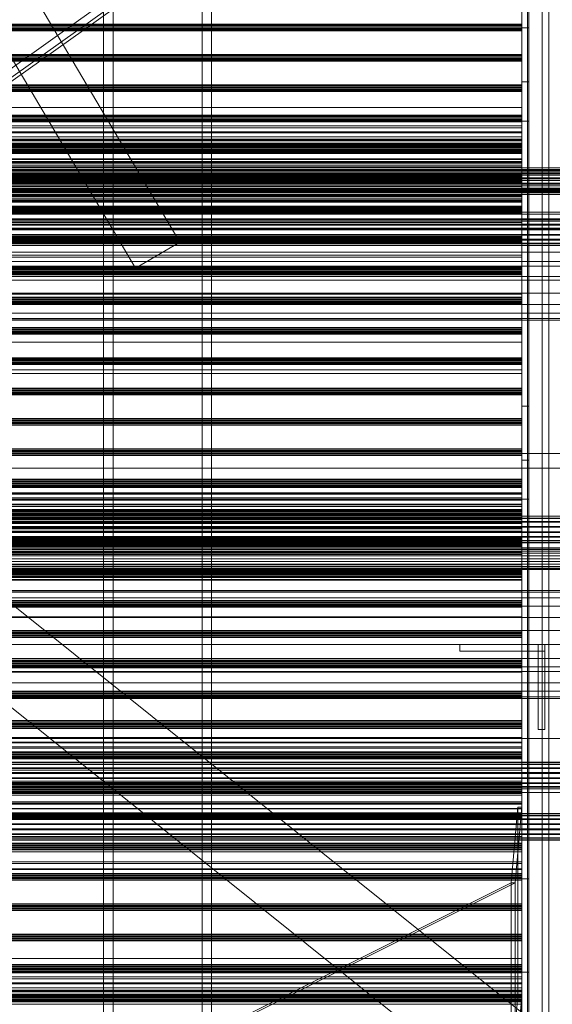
# Model space of a CAD drawing. Header units: millimetres. Extents: x -4738 to 65662, y -68080 to 6847.
# Tile 377 of 656: x 878 to 1272, y -34900 to -34171. Entities that reach past the tile are written whole.
import ezdxf

# ---------------------------------------------------------------- set-up
doc = ezdxf.new("R2010")
doc.units = ezdxf.units.MM
for name, color, linetype, lineweight in [('COTAS_O', 1, 'Continuous', 0), ('frontal_C01', 7, 'Continuous', 0), ('frontal_C03', 7, 'Continuous', 0), ('frontal_secador', 7, 'Continuous', 0), ('frontal_tolva', 7, 'Continuous', 0)]:
    doc.layers.add(name, color=color, linetype=linetype, lineweight=lineweight)
doc.dimstyles.new('R19_100', dxfattribs={"dimtxt": 250, "dimasz": 150, "dimexe": 150, "dimexo": 80, "dimgap": 100, "dimtad": 1, "dimtih": 1, "dimtoh": 1, "dimdsep": 46, "dimcen": 0.09, "dimadec": 0, "dimazin": 0, "dimtfac": 1, "dimtdec": 4, "dimtofl": 0, "dimtmove": 0, "dimatfit": 3, "dimfxl": 1, "dimtolj": 1, "dimtzin": 0, "dimarcsym": 0})

# ---------------------------------------------------------------- blocks, each defined once
blk = doc.blocks.new('DIM_R30_48')
at = {"layer": 'COTAS_O'}
for p, q in [((-1725, -33700), (-1575, -33655)), ((1725, -33700), (1575, -33655)), ((-1725, -34400), (-1725, -33700)), ((-1725, -33700), (1725, -33700)), ((-1725, -33700), (-1575, -33745)), ((1725, -33700), (1575, -33745)), ((1725, -34400), (1725, -33700))]:
    blk.add_line(p, q, dxfattribs=at)
blk.add_text('3450 O', height=250, dxfattribs=at).set_placement((0, -33600))
blk = doc.blocks.new('DIM_R30_52')
at = {"layer": 'COTAS_O'}
for p, q in [((-650, -34200), (-500, -34155)), ((650, -34200), (500, -34155)), ((-650, -34900), (-650, -34200)), ((-650, -34200), (650, -34200)), ((-650, -34200), (-500, -34245)), ((650, -34200), (500, -34245)), ((650, -34900), (650, -34200))]:
    blk.add_line(p, q, dxfattribs=at)
blk.add_text('1300 O', height=250, dxfattribs=at).set_placement((0, -34100))

msp = doc.modelspace()

# ---------------------------------------------------------------- linework, layer by layer
at = {"layer": 'frontal_C01'}
for p, q in [((996.358, -34335.638), (736.358, -33895.638)), ((963.642, -34354.97), (703.642, -33914.97)), ((940, -35975), (940, -33925.304)), ((947, -35975), (947, -33925.304)), ((1013, -35975), (1013, -33925.304)), ((1020, -35975), (1020, -33925.304)), ((996.358, -34335.638), (963.642, -34354.97))]:
    msp.add_line(p, q, dxfattribs=at)
at = {"layer": 'frontal_C03'}
for p, q in [((1250, -34946.422), (1250, -32331.232)), ((1254, -32331.232), (1254, -34946.422)), ((1250, -32430.626), (1250, -35045.817)), ((1254, -35045.817), (1254, -32430.626)), ((1250, -34174.271), (-1250, -34174.271)), ((1250, -34174.587), (-1250, -34174.587)), ((1250, -34175.381), (-1250, -34175.381)), ((-1250, -34176.145), (1250, -34176.145)), ((1250, -34177.268), (-1250, -34177.268)), ((1250, -34178.033), (-1250, -34178.033)), ((1250, -34175.381), (1250, -34174.271)), ((1250, -34174.271), (1250, -34174.587)), ((1250, -34174.587), (1250, -34176.145)), ((1250, -34177.268), (1250, -34175.381)), ((1250, -34176.145), (1250, -34178.033)), ((1250, -34178.827), (1250, -34177.268)), ((1250, -34178.033), (1250, -34179.143)), ((1250, -34178.827), (-1250, -34178.827)), ((1250, -34179.143), (-1250, -34179.143)), ((1250, -34179.143), (1250, -34178.827)), ((1250, -34196.728), (-1250, -34196.728)), ((1250, -34197.045), (-1250, -34197.045)), ((1250, -34197.839), (-1250, -34197.839)), ((-1250, -34198.603), (1250, -34198.603)), ((1250, -34199.726), (-1250, -34199.726)), ((1250, -34197.839), (1250, -34196.728)), ((1250, -34196.728), (1250, -34197.045)), ((1250, -34197.045), (1250, -34198.603)), ((1250, -34199.726), (1250, -34197.839)), ((1250, -34198.603), (1250, -34200.49)), ((1250, -34201.284), (1250, -34199.726)), ((1250, -34200.49), (-1250, -34200.49)), ((1250, -34201.284), (-1250, -34201.284)), ((1250, -34201.601), (-1250, -34201.601)), ((1250, -34200.49), (1250, -34201.601)), ((1250, -34201.601), (1250, -34201.284)), ((1250, -34219.186), (-1250, -34219.186)), ((1250, -34219.503), (-1250, -34219.503)), ((1250, -34220.297), (-1250, -34220.297)), ((-1250, -34221.061), (1250, -34221.061)), ((1250, -34220.297), (1250, -34219.186)), ((1250, -34219.186), (1250, -34219.503)), ((1250, -34219.503), (1250, -34221.061)), ((1250, -34222.184), (1250, -34220.297)), ((1250, -34221.061), (1250, -34222.948)), ((1250, -34222.184), (-1250, -34222.184)), ((1250, -34222.948), (-1250, -34222.948)), ((1250, -34223.742), (-1250, -34223.742)), ((1250, -34224.058), (-1250, -34224.058)), ((1250, -34223.742), (1250, -34222.184)), ((1250, -34222.948), (1250, -34224.058)), ((1250, -34224.058), (1250, -34223.742)), ((1250, -34241.644), (-1250, -34241.644)), ((1250, -34241.96), (-1250, -34241.96)), ((1250, -34242.754), (-1250, -34242.754)), ((-1250, -34243.518), (1250, -34243.518)), ((1250, -34242.754), (1250, -34241.644)), ((1250, -34241.644), (1250, -34241.96)), ((1250, -34241.96), (1250, -34243.518)), ((1250, -34244.641), (1250, -34242.754)), ((1250, -34243.518), (1250, -34245.405)), ((1250, -34244.641), (-1250, -34244.641)), ((1250, -34245.405), (-1250, -34245.405)), ((1250, -34246.199), (-1250, -34246.199)), ((1250, -34246.516), (-1250, -34246.516)), ((1250, -34246.199), (1250, -34244.641)), ((1250, -34245.405), (1250, -34246.516)), ((1250, -34246.516), (1250, -34246.199)), ((1250, -34264.101), (-1250, -34264.101)), ((1250, -34264.418), (-1250, -34264.418)), ((1250, -34265.212), (-1250, -34265.212)), ((1250, -34265.753), (-1250, -34265.753)), ((1250, -34265.212), (1250, -34264.101)), ((1250, -34264.101), (1250, -34264.418)), ((1250, -34264.418), (1250, -34265.976)), ((1250, -34267.099), (1250, -34265.212)), ((1250, -34266.047), (1250, -34265.753)), ((1250, -34265.753), (1250, -34269.213)), ((-1250, -34265.976), (1250, -34265.976)), ((1250, -34266.047), (-1250, -34266.047)), ((1250, -34267.099), (-1250, -34267.099)), ((1250, -34267.863), (-1250, -34267.863)), ((1250, -34268.657), (-1250, -34268.657)), ((1250, -34268.974), (-1250, -34268.974)), ((1250, -34269.213), (-1250, -34269.213)), ((1250, -34270.05), (-1250, -34270.05)), ((1250, -34265.976), (1250, -34267.863)), ((1250, -34270.05), (1250, -34266.047)), ((1250, -34268.657), (1250, -34267.099)), ((1250, -34267.863), (1250, -34268.974)), ((1250, -34268.974), (1250, -34268.657)), ((1250, -34269.213), (1250, -34275.899)), ((1250, -34277.153), (1250, -34270.05)), ((1250, -34275.899), (-1250, -34275.899)), ((1250, -34277.153), (-1250, -34277.153)), ((1250, -34275.899), (1250, -34284.794)), ((1250, -34286.273), (1250, -34277.153)), ((1496, -34280.547), (-1496, -34280.547)), ((1496, -34280.664), (-1496, -34280.664)), ((1496, -34281.93), (-1496, -34281.93)), ((1496, -34282.265), (-1496, -34282.265)), ((1496, -34284.605), (-1496, -34284.605)), ((1496, -34285.106), (-1496, -34285.106)), ((-1250, -34284.794), (1250, -34284.794)), ((1250, -34286.273), (-1250, -34286.273)), ((1250, -34286.559), (-1250, -34286.559)), ((1250, -34286.875), (-1250, -34286.875)), ((1250, -34284.794), (1250, -34294.544)), ((1250, -34296.023), (1250, -34286.273)), ((1250, -34287.669), (1250, -34286.559)), ((1250, -34286.559), (1250, -34286.875)), ((1250, -34286.875), (1250, -34288.434)), ((-1496, -34288.163), (1496, -34288.163)), ((1496, -34288.754), (-1496, -34288.754)), ((1496, -34292.063), (-1496, -34292.063)), ((1496, -34292.655), (-1496, -34292.655)), ((1250, -34287.669), (-1250, -34287.669)), ((-1250, -34288.434), (1250, -34288.434)), ((1250, -34289.556), (-1250, -34289.556)), ((1250, -34290.321), (-1250, -34290.321)), ((1250, -34291.115), (-1250, -34291.115)), ((1250, -34291.431), (-1250, -34291.431)), ((1250, -34294.544), (-1250, -34294.544)), ((1250, -34289.556), (1250, -34287.669)), ((1250, -34288.434), (1250, -34290.321)), ((1250, -34291.115), (1250, -34289.556)), ((1250, -34290.321), (1250, -34291.431)), ((1250, -34291.431), (1250, -34291.115)), ((1250, -34294.544), (1250, -34303.665)), ((1496, -34295.711), (-1496, -34295.711)), ((1496, -34296.213), (-1496, -34296.213)), ((1496, -34298.552), (-1496, -34298.552)), ((1496, -34298.887), (-1496, -34298.887)), ((1496, -34300.153), (-1496, -34300.153)), ((1496, -34300.271), (-1496, -34300.271)), ((1250, -34296.023), (-1250, -34296.023)), ((1250, -34296.711), (-1250, -34296.711)), ((1250, -34297.088), (-1250, -34297.088)), ((1250, -34301.139), (-1250, -34301.139)), ((1250, -34302.211), (-1250, -34302.211)), ((1250, -34304.919), (1250, -34296.023)), ((1250, -34297.088), (1250, -34296.711)), ((1250, -34296.711), (1250, -34301.139)), ((1250, -34302.211), (1250, -34297.088)), ((1250, -34301.139), (1250, -34309.698)), ((1250, -34311.302), (1250, -34302.211)), ((1250, -34303.665), (-1250, -34303.665)), ((1250, -34304.919), (-1250, -34304.919)), ((1250, -34309.017), (-1250, -34309.017)), ((1250, -34309.333), (-1250, -34309.333)), ((1250, -34303.665), (1250, -34310.767)), ((1250, -34311.605), (1250, -34304.919)), ((1250, -34310.127), (1250, -34309.017)), ((1250, -34309.017), (1250, -34309.333)), ((1250, -34309.333), (1250, -34310.891)), ((1250, -34309.698), (-1250, -34309.698)), ((1250, -34310.127), (-1250, -34310.127)), ((1250, -34310.767), (-1250, -34310.767)), ((-1250, -34310.891), (1250, -34310.891)), ((1250, -34311.302), (-1250, -34311.302)), ((1250, -34311.605), (-1250, -34311.605)), ((1250, -34312.014), (-1250, -34312.014)), ((1250, -34312.778), (-1250, -34312.778)), ((1250, -34313.572), (-1250, -34313.572)), ((1250, -34313.889), (-1250, -34313.889)), ((1250, -34314.77), (-1250, -34314.77)), ((1250, -34315.064), (-1250, -34315.064)), ((1250, -34309.698), (1250, -34321.084)), ((1250, -34312.014), (1250, -34310.127)), ((1250, -34310.767), (1250, -34314.77)), ((1250, -34310.891), (1250, -34312.778)), ((1250, -34322.976), (1250, -34311.302)), ((1250, -34315.064), (1250, -34311.605)), ((1250, -34313.572), (1250, -34312.014)), ((1250, -34312.778), (1250, -34313.889)), ((1250, -34313.889), (1250, -34313.572)), ((1250, -34314.77), (1250, -34315.064)), ((1496, -34318.408), (-1496, -34318.408)), ((1496, -34318.526), (-1496, -34318.526)), ((1496, -34319.792), (-1496, -34319.792)), ((1496, -34320.127), (-1496, -34320.127)), ((1496, -34322.466), (-1496, -34322.466)), ((1496, -34322.968), (-1496, -34322.968)), ((-1250, -34321.084), (1250, -34321.084)), ((1250, -34322.976), (-1250, -34322.976)), ((1250, -34321.084), (1250, -34333.564)), ((1250, -34335.457), (1250, -34322.976)), ((-1496, -34326.024), (1496, -34326.024)), ((1496, -34326.616), (-1496, -34326.616)), ((1496, -34329.924), (-1496, -34329.924)), ((1496, -34330.516), (-1496, -34330.516)), ((1496, -34333.573), (-1496, -34333.573)), ((1496, -34334.074), (-1496, -34334.074)), ((1496, -34336.414), (-1496, -34336.414)), ((1496, -34336.749), (-1496, -34336.749)), ((1496, -34338.015), (-1496, -34338.015)), ((1496, -34338.132), (-1496, -34338.132)), ((1250, -34331.474), (-1250, -34331.474)), ((1250, -34331.791), (-1250, -34331.791)), ((1250, -34332.585), (-1250, -34332.585)), ((-1250, -34333.349), (1250, -34333.349)), ((1250, -34333.564), (-1250, -34333.564)), ((1250, -34334.472), (-1250, -34334.472)), ((1250, -34335.236), (-1250, -34335.236)), ((1250, -34335.457), (-1250, -34335.457)), ((1250, -34336.03), (-1250, -34336.03)), ((1250, -34336.346), (-1250, -34336.346)), ((1250, -34332.585), (1250, -34331.474)), ((1250, -34331.474), (1250, -34331.791)), ((1250, -34331.791), (1250, -34333.349)), ((1250, -34334.472), (1250, -34332.585)), ((1250, -34333.349), (1250, -34335.236)), ((1250, -34333.564), (1250, -34345.238)), ((1250, -34336.03), (1250, -34334.472)), ((1250, -34335.236), (1250, -34336.346)), ((1250, -34346.843), (1250, -34335.457)), ((1250, -34336.346), (1250, -34336.03)), ((1250, -34345.238), (-1250, -34345.238)), ((1250, -34345.238), (1250, -34354.329)), ((1250, -34346.843), (-1250, -34346.843)), ((1250, -34355.401), (1250, -34346.843)), ((1250, -34353.932), (-1250, -34353.932)), ((1250, -34354.248), (-1250, -34354.248)), ((1250, -34354.329), (-1250, -34354.329)), ((1250, -34355.042), (-1250, -34355.042)), ((1250, -34355.401), (-1250, -34355.401)), ((-1250, -34355.806), (1250, -34355.806)), ((1250, -34356.929), (-1250, -34356.929)), ((1250, -34357.694), (-1250, -34357.694)), ((1250, -34358.488), (-1250, -34358.488)), ((1250, -34358.804), (-1250, -34358.804)), ((1250, -34359.453), (-1250, -34359.453)), ((1250, -34359.829), (-1250, -34359.829)), ((1250, -34355.042), (1250, -34353.932)), ((1250, -34353.932), (1250, -34354.248)), ((1250, -34354.248), (1250, -34355.806)), ((1250, -34354.329), (1250, -34359.453)), ((1250, -34356.929), (1250, -34355.042)), ((1250, -34359.829), (1250, -34355.401)), ((1250, -34355.806), (1250, -34357.694)), ((1250, -34358.488), (1250, -34356.929)), ((1250, -34357.694), (1250, -34358.804)), ((1250, -34358.804), (1250, -34358.488)), ((1250, -34359.453), (1250, -34359.829)), ((1250, -34376.389), (-1250, -34376.389)), ((1250, -34376.706), (-1250, -34376.706)), ((1250, -34377.5), (-1250, -34377.5)), ((-1250, -34378.264), (1250, -34378.264)), ((1250, -34379.387), (-1250, -34379.387)), ((1250, -34380.151), (-1250, -34380.151)), ((1250, -34380.945), (-1250, -34380.945)), ((1250, -34381.262), (-1250, -34381.262)), ((1250, -34377.5), (1250, -34376.389)), ((1250, -34376.389), (1250, -34376.706)), ((1250, -34376.706), (1250, -34378.264)), ((1250, -34379.387), (1250, -34377.5)), ((1250, -34378.264), (1250, -34380.151)), ((1250, -34380.945), (1250, -34379.387)), ((1250, -34380.151), (1250, -34381.262)), ((1250, -34381.262), (1250, -34380.945)), ((1250, -34398.847), (-1250, -34398.847)), ((1250, -34399.164), (-1250, -34399.164)), ((1250, -34399.958), (-1250, -34399.958)), ((-1250, -34400.722), (1250, -34400.722)), ((1250, -34401.845), (-1250, -34401.845)), ((1250, -34402.609), (-1250, -34402.609)), ((1250, -34403.403), (-1250, -34403.403)), ((1250, -34403.719), (-1250, -34403.719)), ((1250, -34399.958), (1250, -34398.847)), ((1250, -34398.847), (1250, -34399.164)), ((1250, -34399.164), (1250, -34400.722)), ((1250, -34401.845), (1250, -34399.958)), ((1250, -34400.722), (1250, -34402.609)), ((1250, -34403.403), (1250, -34401.845)), ((1250, -34402.609), (1250, -34403.719)), ((1250, -34403.719), (1250, -34403.403)), ((1250, -34421.305), (-1250, -34421.305)), ((1250, -34421.621), (-1250, -34421.621)), ((1250, -34422.415), (-1250, -34422.415)), ((-1250, -34423.179), (1250, -34423.179)), ((1250, -34424.302), (-1250, -34424.302)), ((1250, -34425.066), (-1250, -34425.066)), ((1250, -34425.86), (-1250, -34425.86)), ((1250, -34422.415), (1250, -34421.305)), ((1250, -34421.305), (1250, -34421.621)), ((1250, -34421.621), (1250, -34423.179)), ((1250, -34424.302), (1250, -34422.415)), ((1250, -34423.179), (1250, -34425.066)), ((1250, -34425.86), (1250, -34424.302)), ((1250, -34425.066), (1250, -34426.177)), ((1250, -34426.177), (1250, -34425.86)), ((1250, -34426.177), (-1250, -34426.177)), ((1250, -34443.762), (-1250, -34443.762)), ((1250, -34444.079), (-1250, -34444.079)), ((1250, -34444.873), (-1250, -34444.873)), ((-1250, -34445.637), (1250, -34445.637)), ((1250, -34446.76), (-1250, -34446.76)), ((1250, -34447.524), (-1250, -34447.524)), ((1250, -34444.873), (1250, -34443.762)), ((1250, -34443.762), (1250, -34444.079)), ((1250, -34444.079), (1250, -34445.637)), ((1250, -34446.76), (1250, -34444.873)), ((1250, -34445.637), (1250, -34447.524)), ((1250, -34448.318), (1250, -34446.76)), ((1250, -34447.524), (1250, -34448.635)), ((1250, -34448.318), (-1250, -34448.318)), ((1250, -34448.635), (-1250, -34448.635)), ((1250, -34448.635), (1250, -34448.318)), ((1250, -34466.22), (-1250, -34466.22)), ((1250, -34466.536), (-1250, -34466.536)), ((1250, -34467.33), (-1250, -34467.33)), ((-1250, -34468.095), (1250, -34468.095)), ((1250, -34469.217), (-1250, -34469.217)), ((1250, -34467.33), (1250, -34466.22)), ((1250, -34466.22), (1250, -34466.536)), ((1250, -34466.536), (1250, -34468.095)), ((1250, -34469.217), (1250, -34467.33)), ((1250, -34468.095), (1250, -34469.982)), ((1250, -34470.776), (1250, -34469.217)), ((1250, -34469.982), (-1250, -34469.982)), ((1250, -34470.776), (-1250, -34470.776)), ((1250, -34471.092), (-1250, -34471.092)), ((1250, -34469.982), (1250, -34471.092)), ((1250, -34471.092), (1250, -34470.776)), ((1250, -34488.678), (-1250, -34488.678)), ((1250, -34488.994), (-1250, -34488.994)), ((1250, -34489.788), (-1250, -34489.788)), ((-1250, -34490.552), (1250, -34490.552)), ((1250, -34491.675), (-1250, -34491.675)), ((1250, -34489.788), (1250, -34488.678)), ((1250, -34488.678), (1250, -34488.994)), ((1250, -34488.994), (1250, -34490.552)), ((1250, -34491.675), (1250, -34489.788)), ((1250, -34490.552), (1250, -34492.439)), ((1250, -34493.233), (1250, -34491.675)), ((1250, -34492.439), (-1250, -34492.439)), ((1250, -34493.233), (-1250, -34493.233)), ((1250, -34493.55), (-1250, -34493.55)), ((1250, -34492.439), (1250, -34493.55)), ((1250, -34493.55), (1250, -34493.233)), ((1250, -34511.135), (-1250, -34511.135)), ((1250, -34511.452), (-1250, -34511.452)), ((1250, -34512.246), (-1250, -34512.246)), ((-1250, -34513.01), (1250, -34513.01)), ((1250, -34512.246), (1250, -34511.135)), ((1250, -34511.135), (1250, -34511.452)), ((1250, -34511.452), (1250, -34513.01)), ((1250, -34514.133), (1250, -34512.246)), ((1250, -34513.01), (1250, -34514.897)), ((1250, -34514.133), (-1250, -34514.133)), ((1250, -34514.897), (-1250, -34514.897)), ((1250, -34515.691), (-1250, -34515.691)), ((1250, -34516.007), (-1250, -34516.007)), ((1250, -34516.796), (-1250, -34516.796)), ((1250, -34517.172), (-1250, -34517.172)), ((1250, -34515.691), (1250, -34514.133)), ((1250, -34514.897), (1250, -34516.007)), ((1250, -34516.007), (1250, -34515.691)), ((1250, -34517.172), (1250, -34516.796)), ((1250, -34516.796), (1250, -34521.224)), ((1250, -34522.296), (1250, -34517.172)), ((1250, -34521.224), (-1250, -34521.224)), ((1250, -34522.296), (-1250, -34522.296)), ((1250, -34521.224), (1250, -34529.782)), ((1250, -34531.387), (1250, -34522.296)), ((1250, -34529.782), (-1250, -34529.782)), ((1250, -34531.387), (-1250, -34531.387)), ((1250, -34533.593), (-1250, -34533.593)), ((1250, -34533.909), (-1250, -34533.909)), ((1250, -34534.703), (-1250, -34534.703)), ((-1250, -34535.467), (1250, -34535.467)), ((1250, -34529.782), (1250, -34541.168)), ((1250, -34543.061), (1250, -34531.387)), ((1250, -34534.703), (1250, -34533.593)), ((1250, -34533.593), (1250, -34533.909)), ((1250, -34533.909), (1250, -34535.467)), ((1250, -34536.59), (1250, -34534.703)), ((1250, -34535.467), (1250, -34537.355)), ((1496, -34538.493), (-1496, -34538.493)), ((1496, -34538.61), (-1496, -34538.61)), ((1496, -34539.876), (-1496, -34539.876)), ((1496, -34540.211), (-1496, -34540.211)), ((1496, -34542.551), (-1496, -34542.551)), ((1250, -34536.59), (-1250, -34536.59)), ((1250, -34537.355), (-1250, -34537.355)), ((1250, -34538.149), (-1250, -34538.149)), ((1250, -34538.465), (-1250, -34538.465)), ((-1250, -34541.168), (1250, -34541.168)), ((1250, -34538.149), (1250, -34536.59)), ((1250, -34537.355), (1250, -34538.465)), ((1250, -34538.465), (1250, -34538.149)), ((1250, -34541.168), (1250, -34553.649)), ((1496, -34543.052), (-1496, -34543.052)), ((-1496, -34546.109), (1496, -34546.109)), ((1496, -34546.701), (-1496, -34546.701)), ((1496, -34550.009), (-1496, -34550.009)), ((1250, -34543.061), (-1250, -34543.061)), ((1250, -34555.541), (1250, -34543.061)), ((1496, -34550.601), (-1496, -34550.601)), ((1496, -34553.657), (-1496, -34553.657)), ((1496, -34554.159), (-1496, -34554.159)), ((1496, -34556.498), (-1496, -34556.498)), ((1496, -34556.833), (-1496, -34556.833)), ((1250, -34553.649), (-1250, -34553.649)), ((1250, -34555.541), (-1250, -34555.541)), ((1250, -34556.05), (-1250, -34556.05)), ((1250, -34556.367), (-1250, -34556.367)), ((1250, -34557.161), (-1250, -34557.161)), ((1250, -34553.649), (1250, -34565.323)), ((1250, -34566.927), (1250, -34555.541)), ((1250, -34557.161), (1250, -34556.05)), ((1250, -34556.05), (1250, -34556.367)), ((1250, -34556.367), (1250, -34557.925)), ((1250, -34559.048), (1250, -34557.161)), ((1496, -34558.099), (-1496, -34558.099)), ((1496, -34558.217), (-1496, -34558.217)), ((-1250, -34557.925), (1250, -34557.925)), ((1250, -34559.048), (-1250, -34559.048)), ((1250, -34559.812), (-1250, -34559.812)), ((1250, -34560.606), (-1250, -34560.606)), ((1250, -34560.923), (-1250, -34560.923)), ((1250, -34557.925), (1250, -34559.812)), ((1250, -34560.606), (1250, -34559.048)), ((1250, -34559.812), (1250, -34560.923)), ((1250, -34560.923), (1250, -34560.606)), ((1250, -34565.323), (-1250, -34565.323)), ((1250, -34566.927), (-1250, -34566.927)), ((1250, -34565.323), (1250, -34574.414)), ((1250, -34575.486), (1250, -34566.927)), ((1250, -34574.414), (-1250, -34574.414)), ((1250, -34575.486), (-1250, -34575.486)), ((1250, -34578.508), (-1250, -34578.508)), ((1250, -34578.825), (-1250, -34578.825)), ((1250, -34574.414), (1250, -34579.537)), ((1250, -34579.914), (1250, -34575.486)), ((1250, -34579.619), (1250, -34578.508)), ((1250, -34578.508), (1250, -34578.825)), ((1250, -34578.825), (1250, -34580.383)), ((1250, -34579.537), (-1250, -34579.537)), ((1250, -34579.619), (-1250, -34579.619)), ((1250, -34579.914), (-1250, -34579.914)), ((-1250, -34580.383), (1250, -34580.383)), ((1250, -34581.506), (-1250, -34581.506)), ((1250, -34582.27), (-1250, -34582.27)), ((1250, -34583.064), (-1250, -34583.064)), ((1250, -34583.38), (-1250, -34583.38)), ((1250, -34579.537), (1250, -34579.914)), ((1250, -34581.506), (1250, -34579.619)), ((1250, -34580.383), (1250, -34582.27)), ((1250, -34583.064), (1250, -34581.506)), ((1250, -34582.27), (1250, -34583.38)), ((1250, -34583.38), (1250, -34583.064)), ((1250, -34600.966), (-1250, -34600.966)), ((1250, -34602.076), (1250, -34600.966)), ((1250, -34600.966), (1250, -34601.282)), ((1250, -34601.282), (-1250, -34601.282)), ((1250, -34602.076), (-1250, -34602.076)), ((-1250, -34602.84), (1250, -34602.84)), ((1250, -34603.963), (-1250, -34603.963)), ((1250, -34604.727), (-1250, -34604.727)), ((1250, -34605.521), (-1250, -34605.521)), ((1250, -34605.838), (-1250, -34605.838)), ((1250, -34601.282), (1250, -34602.84)), ((1250, -34603.963), (1250, -34602.076)), ((1250, -34602.84), (1250, -34604.727)), ((1250, -34605.521), (1250, -34603.963)), ((1250, -34604.727), (1250, -34605.838)), ((1250, -34605.838), (1250, -34605.521)), ((1250, -34623.423), (-1250, -34623.423)), ((1250, -34623.74), (-1250, -34623.74)), ((1250, -34624.534), (-1250, -34624.534)), ((-1250, -34625.298), (1250, -34625.298)), ((1250, -34626.421), (-1250, -34626.421)), ((1250, -34627.185), (-1250, -34627.185)), ((1250, -34627.979), (-1250, -34627.979)), ((1250, -34628.296), (-1250, -34628.296)), ((1250, -34624.534), (1250, -34623.423)), ((1250, -34623.423), (1250, -34623.74)), ((1250, -34623.74), (1250, -34625.298)), ((1250, -34626.421), (1250, -34624.534)), ((1250, -34625.298), (1250, -34627.185)), ((1250, -34627.979), (1250, -34626.421)), ((1250, -34627.185), (1250, -34628.296)), ((1250, -34628.296), (1250, -34627.979)), ((1250, -34645.881), (-1250, -34645.881)), ((1250, -34646.197), (-1250, -34646.197)), ((1250, -34646.991), (-1250, -34646.991)), ((-1250, -34647.756), (1250, -34647.756)), ((1250, -34648.879), (-1250, -34648.879)), ((1250, -34649.643), (-1250, -34649.643)), ((1250, -34650.437), (-1250, -34650.437)), ((1250, -34650.753), (-1250, -34650.753)), ((1250, -34646.991), (1250, -34645.881)), ((1250, -34645.881), (1250, -34646.197)), ((1250, -34646.197), (1250, -34647.756)), ((1250, -34648.879), (1250, -34646.991)), ((1250, -34647.756), (1250, -34649.643)), ((1250, -34650.437), (1250, -34648.879)), ((1250, -34649.643), (1250, -34650.753)), ((1250, -34650.753), (1250, -34650.437)), ((1250, -34668.339), (-1250, -34668.339)), ((1250, -34668.655), (-1250, -34668.655)), ((1250, -34669.449), (-1250, -34669.449)), ((-1250, -34670.213), (1250, -34670.213)), ((1250, -34671.336), (-1250, -34671.336)), ((1250, -34672.1), (-1250, -34672.1)), ((1250, -34672.894), (-1250, -34672.894)), ((1250, -34673.211), (-1250, -34673.211)), ((1250, -34669.449), (1250, -34668.339)), ((1250, -34668.339), (1250, -34668.655)), ((1250, -34668.655), (1250, -34670.213)), ((1250, -34671.336), (1250, -34669.449)), ((1250, -34670.213), (1250, -34672.1)), ((1250, -34672.894), (1250, -34671.336)), ((1250, -34672.1), (1250, -34673.211)), ((1250, -34673.211), (1250, -34672.894)), ((1250, -34690.796), (-1250, -34690.796)), ((1250, -34691.113), (-1250, -34691.113)), ((1250, -34691.907), (-1250, -34691.907)), ((-1250, -34692.671), (1250, -34692.671)), ((1250, -34693.794), (-1250, -34693.794)), ((1250, -34694.558), (-1250, -34694.558)), ((1250, -34695.352), (-1250, -34695.352)), ((1250, -34695.668), (-1250, -34695.668)), ((1250, -34691.907), (1250, -34690.796)), ((1250, -34690.796), (1250, -34691.113)), ((1250, -34691.113), (1250, -34692.671)), ((1250, -34693.794), (1250, -34691.907)), ((1250, -34692.671), (1250, -34694.558)), ((1250, -34695.352), (1250, -34693.794)), ((1250, -34694.558), (1250, -34695.668)), ((1250, -34695.668), (1250, -34695.352)), ((-1415, -34703.129), (1415, -34703.129)), ((1250, -34705.923), (-1250, -34705.923)), ((1250, -34706.217), (-1250, -34706.217)), ((1250, -34709.382), (-1250, -34709.382)), ((1250, -34710.22), (-1250, -34710.22)), ((1250, -34706.217), (1250, -34705.923)), ((1250, -34705.923), (1250, -34709.382)), ((1250, -34710.22), (1250, -34706.217)), ((1250, -34709.382), (1250, -34716.069)), ((1250, -34717.322), (1250, -34710.22)), ((1250, -34713.254), (-1250, -34713.254)), ((1250, -34713.57), (-1250, -34713.57)), ((1250, -34714.364), (-1250, -34714.364)), ((-1250, -34715.129), (1250, -34715.129)), ((1250, -34716.069), (-1250, -34716.069)), ((1250, -34716.251), (-1250, -34716.251)), ((1250, -34717.016), (-1250, -34717.016)), ((1250, -34717.322), (-1250, -34717.322)), ((1250, -34714.364), (1250, -34713.254)), ((1250, -34713.254), (1250, -34713.57)), ((1250, -34713.57), (1250, -34715.129)), ((1250, -34716.251), (1250, -34714.364)), ((1250, -34715.129), (1250, -34717.016)), ((1250, -34716.069), (1250, -34724.964)), ((1250, -34717.81), (1250, -34716.251)), ((1250, -34717.016), (1250, -34718.126)), ((1250, -34726.443), (1250, -34717.322)), ((1496, -34720.716), (-1496, -34720.716)), ((1496, -34720.834), (-1496, -34720.834)), ((1496, -34722.1), (-1496, -34722.1)), ((1496, -34722.435), (-1496, -34722.435)), ((1496, -34724.774), (-1496, -34724.774)), ((1250, -34717.81), (-1250, -34717.81)), ((1250, -34718.126), (-1250, -34718.126)), ((-1250, -34724.964), (1250, -34724.964)), ((1250, -34718.126), (1250, -34717.81)), ((1250, -34724.964), (1250, -34734.714)), ((1496, -34725.276), (-1496, -34725.276)), ((-1496, -34728.332), (1496, -34728.332)), ((1496, -34728.924), (-1496, -34728.924)), ((1496, -34732.233), (-1496, -34732.233)), ((1250, -34726.443), (-1250, -34726.443)), ((1250, -34736.193), (1250, -34726.443)), ((1496, -34732.824), (-1496, -34732.824)), ((1496, -34735.881), (-1496, -34735.881)), ((1496, -34736.382), (-1496, -34736.382)), ((1496, -34738.722), (-1496, -34738.722)), ((1496, -34739.057), (-1496, -34739.057)), ((1250, -34734.714), (-1250, -34734.714)), ((1250, -34735.711), (-1250, -34735.711)), ((1250, -34736.028), (-1250, -34736.028)), ((1250, -34736.193), (-1250, -34736.193)), ((1250, -34736.822), (-1250, -34736.822)), ((1250, -34736.881), (-1250, -34736.881)), ((1250, -34737.257), (-1250, -34737.257)), ((-1250, -34737.586), (1250, -34737.586)), ((1250, -34738.709), (-1250, -34738.709)), ((1250, -34739.473), (-1250, -34739.473)), ((1250, -34734.714), (1250, -34743.834)), ((1250, -34736.822), (1250, -34735.711)), ((1250, -34735.711), (1250, -34736.028)), ((1250, -34736.028), (1250, -34737.586)), ((1250, -34745.088), (1250, -34736.193)), ((1250, -34738.709), (1250, -34736.822)), ((1250, -34737.257), (1250, -34736.881)), ((1250, -34736.881), (1250, -34741.309)), ((1250, -34742.381), (1250, -34737.257)), ((1250, -34737.586), (1250, -34739.473)), ((1250, -34740.267), (1250, -34738.709)), ((1250, -34739.473), (1250, -34740.584)), ((1496, -34740.323), (-1496, -34740.323)), ((1496, -34740.44), (-1496, -34740.44)), ((-1415, -34743.129), (1415, -34743.129)), ((1250, -34740.267), (-1250, -34740.267)), ((1250, -34740.584), (-1250, -34740.584)), ((1250, -34741.309), (-1250, -34741.309)), ((1250, -34742.381), (-1250, -34742.381)), ((1250, -34743.834), (-1250, -34743.834)), ((1250, -34745.088), (-1250, -34745.088)), ((1250, -34740.584), (1250, -34740.267)), ((1250, -34741.309), (1250, -34749.867)), ((1250, -34751.472), (1250, -34742.381)), ((1250, -34743.834), (1250, -34750.937)), ((1250, -34751.774), (1250, -34745.088)), ((1250, -34749.867), (-1250, -34749.867)), ((1250, -34750.937), (-1250, -34750.937)), ((1250, -34751.472), (-1250, -34751.472)), ((1250, -34751.774), (-1250, -34751.774)), ((1250, -34749.867), (1250, -34761.253)), ((1250, -34750.937), (1250, -34754.94)), ((1250, -34763.146), (1250, -34751.472)), ((1250, -34755.234), (1250, -34751.774)), ((1496, -34758.577), (-1496, -34758.577)), ((1496, -34758.695), (-1496, -34758.695)), ((1496, -34759.961), (-1496, -34759.961)), ((1496, -34760.296), (-1496, -34760.296)), ((1250, -34754.94), (-1250, -34754.94)), ((1250, -34755.234), (-1250, -34755.234)), ((1250, -34758.169), (-1250, -34758.169)), ((1250, -34758.486), (-1250, -34758.486)), ((1250, -34759.28), (-1250, -34759.28)), ((-1250, -34760.044), (1250, -34760.044)), ((1250, -34761.167), (-1250, -34761.167)), ((-1250, -34761.253), (1250, -34761.253)), ((1250, -34754.94), (1250, -34755.234)), ((1250, -34759.28), (1250, -34758.169)), ((1250, -34758.169), (1250, -34758.486)), ((1250, -34758.486), (1250, -34760.044)), ((1250, -34761.167), (1250, -34759.28)), ((1250, -34760.044), (1250, -34761.931)), ((1250, -34762.725), (1250, -34761.167)), ((1250, -34761.253), (1250, -34773.733)), ((1496, -34762.636), (-1496, -34762.636)), ((1496, -34763.137), (-1496, -34763.137)), ((-1496, -34766.194), (1496, -34766.194)), ((1496, -34766.785), (-1496, -34766.785)), ((1250, -34761.931), (-1250, -34761.931)), ((1250, -34762.725), (-1250, -34762.725)), ((1250, -34763.041), (-1250, -34763.041)), ((1250, -34763.146), (-1250, -34763.146)), ((1250, -34761.931), (1250, -34763.041)), ((1250, -34763.041), (1250, -34762.725)), ((1250, -34775.626), (1250, -34763.146)), ((1496, -34770.094), (-1496, -34770.094)), ((1496, -34770.685), (-1496, -34770.685)), ((1496, -34773.742), (-1496, -34773.742)), ((1496, -34774.244), (-1496, -34774.244)), ((1250, -34773.733), (-1250, -34773.733)), ((1250, -34775.626), (-1250, -34775.626)), ((1250, -34773.733), (1250, -34785.407)), ((1250, -34787.012), (1250, -34775.626)), ((1496, -34776.583), (-1496, -34776.583)), ((1496, -34776.918), (-1496, -34776.918)), ((1496, -34778.184), (-1496, -34778.184)), ((1496, -34778.302), (-1496, -34778.302)), ((1250, -34780.627), (-1250, -34780.627)), ((1250, -34780.943), (-1250, -34780.943)), ((1250, -34781.737), (-1250, -34781.737)), ((-1250, -34782.501), (1250, -34782.501)), ((1250, -34781.737), (1250, -34780.627)), ((1250, -34780.627), (1250, -34780.943)), ((1250, -34780.943), (1250, -34782.501)), ((1250, -34783.624), (1250, -34781.737)), ((1250, -34782.501), (1250, -34784.388)), ((1250, -34783.624), (-1250, -34783.624)), ((1250, -34784.388), (-1250, -34784.388)), ((1250, -34785.182), (-1250, -34785.182)), ((1250, -34785.407), (-1250, -34785.407)), ((1250, -34785.499), (-1250, -34785.499)), ((1250, -34787.012), (-1250, -34787.012)), ((1250, -34785.182), (1250, -34783.624)), ((1250, -34784.388), (1250, -34785.499)), ((1250, -34785.499), (1250, -34785.182)), ((1250, -34785.407), (1250, -34794.498)), ((1250, -34795.571), (1250, -34787.012)), ((1250, -34794.498), (-1250, -34794.498)), ((1250, -34795.571), (-1250, -34795.571)), ((1250, -34794.498), (1250, -34799.622)), ((1250, -34799.999), (1250, -34795.571)), ((1250, -34799.622), (-1250, -34799.622)), ((1250, -34799.999), (-1250, -34799.999)), ((1250, -34803.084), (-1250, -34803.084)), ((1250, -34803.401), (-1250, -34803.401)), ((1250, -34804.195), (-1250, -34804.195)), ((-1250, -34804.959), (1250, -34804.959)), ((1250, -34799.622), (1250, -34799.999)), ((1250, -34804.195), (1250, -34803.084)), ((1250, -34803.084), (1250, -34803.401)), ((1250, -34803.401), (1250, -34804.959)), ((1250, -34806.082), (1250, -34804.195)), ((1250, -34804.959), (1250, -34806.846)), ((1250, -34806.082), (-1250, -34806.082)), ((1250, -34806.846), (-1250, -34806.846)), ((1250, -34807.64), (-1250, -34807.64)), ((1250, -34807.957), (-1250, -34807.957)), ((1250, -34807.64), (1250, -34806.082)), ((1250, -34806.846), (1250, -34807.957)), ((1250, -34807.957), (1250, -34807.64)), ((1250, -34825.542), (-1250, -34825.542)), ((1250, -34825.858), (-1250, -34825.858)), ((1250, -34826.652), (-1250, -34826.652)), ((1250, -34826.652), (1250, -34825.542)), ((1250, -34825.542), (1250, -34825.858)), ((1250, -34825.858), (1250, -34827.417)), ((1250, -34828.54), (1250, -34826.652)), ((-1250, -34827.417), (1250, -34827.417)), ((1250, -34828.54), (-1250, -34828.54)), ((1250, -34829.304), (-1250, -34829.304)), ((1250, -34830.098), (-1250, -34830.098)), ((1250, -34830.414), (-1250, -34830.414)), ((1250, -34827.417), (1250, -34829.304)), ((1250, -34830.098), (1250, -34828.54)), ((1250, -34829.304), (1250, -34830.414)), ((1250, -34830.414), (1250, -34830.098)), ((1250, -34848), (-1250, -34848)), ((1250, -34848.316), (-1250, -34848.316)), ((1250, -34849.11), (1250, -34848)), ((1250, -34848), (1250, -34848.316)), ((1250, -34848.316), (1250, -34849.874)), ((1250, -34849.11), (-1250, -34849.11)), ((-1250, -34849.874), (1250, -34849.874)), ((1250, -34850.997), (-1250, -34850.997)), ((1250, -34851.761), (-1250, -34851.761)), ((1250, -34852.555), (-1250, -34852.555)), ((1250, -34852.872), (-1250, -34852.872)), ((1250, -34850.997), (1250, -34849.11)), ((1250, -34849.874), (1250, -34851.761)), ((1250, -34852.555), (1250, -34850.997)), ((1250, -34851.761), (1250, -34852.872)), ((1250, -34852.872), (1250, -34852.555)), ((1250, -34870.457), (-1250, -34870.457)), ((1250, -34870.774), (-1250, -34870.774)), ((1250, -34871.568), (1250, -34870.457)), ((1250, -34870.457), (1250, -34870.774)), ((1250, -34870.774), (1250, -34872.332)), ((1250, -34871.568), (-1250, -34871.568)), ((-1250, -34872.332), (1250, -34872.332)), ((1250, -34873.455), (-1250, -34873.455)), ((1250, -34874.219), (-1250, -34874.219)), ((1250, -34875.013), (-1250, -34875.013)), ((1250, -34875.329), (-1250, -34875.329)), ((1250, -34873.455), (1250, -34871.568)), ((1250, -34872.332), (1250, -34874.219)), ((1250, -34875.013), (1250, -34873.455)), ((1250, -34874.219), (1250, -34875.329)), ((1250, -34875.329), (1250, -34875.013)), ((1250, -34892.915), (-1250, -34892.915)), ((1250, -34893.231), (-1250, -34893.231)), ((1250, -34894.025), (-1250, -34894.025)), ((-1250, -34894.79), (1250, -34894.79)), ((1250, -34895.912), (-1250, -34895.912)), ((1250, -34896.677), (-1250, -34896.677)), ((1250, -34897.471), (-1250, -34897.471)), ((1250, -34897.787), (-1250, -34897.787)), ((1250, -34894.025), (1250, -34892.915)), ((1250, -34892.915), (1250, -34893.231)), ((1250, -34893.231), (1250, -34894.79)), ((1250, -34895.912), (1250, -34894.025)), ((1250, -34894.79), (1250, -34896.677)), ((1250, -34897.471), (1250, -34895.912)), ((1250, -34896.677), (1250, -34897.787)), ((1250, -34897.787), (1250, -34897.471))]:
    msp.add_line(p, q, dxfattribs=at)
at = {"layer": 'frontal_secador'}
for p, q in [((1265, -35980), (1265, -33075)), ((1270, -35980), (1270, -33075)), ((1250, -34177), (1250, -33937)), ((1255, -33937), (1255, -34177)), ((1250, -34236), (1250, -33996)), ((1250, -34242), (1250, -34002)), ((1250, -34006), (1250, -34246)), ((1255, -34246), (1255, -34006)), ((1250, -34246), (1250, -34177)), ((1250, -34177), (1255, -34177)), ((1255, -34177), (1255, -34246)), ((1250, -34457), (1250, -34217)), ((1250, -34217), (1250, -34286)), ((1250, -34217), (1255, -34217)), ((1255, -34217), (1255, -34457)), ((1255, -34286), (1255, -34217)), ((-1250, -34236), (1250, -34236)), ((1250, -34236), (1250, -34242)), ((-1250, -34242), (1250, -34242)), ((1250, -34242), (1250, -34246)), ((1250, -34246.659), (1250, -34242)), ((1250, -34242), (1250, -34245)), ((-1250, -34245), (1250, -34245)), ((1250, -34246), (-1250, -34246)), ((-1250, -34246.659), (1250, -34246.659)), ((1250, -34249.659), (-1250, -34249.659)), ((-1250, -34251), (1250, -34251)), ((1250, -34245), (1250, -34249.659)), ((1250, -34246), (1255, -34246)), ((1250, -34246.659), (1250, -34249.659)), ((1250, -34251), (1250, -34246.659)), ((1250, -34249.659), (1250, -34254)), ((1250, -34251), (1250, -34254)), ((1250, -34254.728), (1250, -34251)), ((1250, -34254), (-1250, -34254)), ((-1250, -34254.728), (1250, -34254.728)), ((-1250, -34257.588), (1250, -34257.588)), ((1250, -34257.611), (-1250, -34257.611)), ((1250, -34257.728), (-1250, -34257.728)), ((1250, -34254), (1250, -34257.728)), ((1250, -34254.728), (1250, -34257.728)), ((1250, -34257.588), (1250, -34254.728)), ((1250, -34257.588), (1250, -34260.588)), ((1250, -34259.387), (1250, -34257.588)), ((1250, -34259.918), (1250, -34257.611)), ((1250, -34257.728), (1250, -34260.588)), ((-1250, -34259.387), (1250, -34259.387)), ((1250, -34259.918), (-1250, -34259.918)), ((-1250, -34260), (1250, -34260)), ((1250, -34260.588), (-1250, -34260.588)), ((1250, -34262.387), (-1250, -34262.387)), ((1250, -34263), (-1250, -34263)), ((-1250, -34263.65), (1250, -34263.65)), ((1250, -34264), (-1250, -34264)), ((1250, -34259.387), (1250, -34262.387)), ((1250, -34260), (1250, -34259.387)), ((1250, -34263.65), (1250, -34259.918)), ((1250, -34260), (1250, -34263)), ((1250, -34260.588), (1250, -34262.387)), ((1250, -34262.387), (1250, -34263)), ((1250, -34267.382), (1250, -34263.65)), ((1250, -34276), (1250, -34264)), ((1250, -34264), (1250, -34268)), ((1250, -34267.382), (-1250, -34267.382)), ((-1250, -34268), (1250, -34268)), ((1250, -34269.689), (-1250, -34269.689)), ((1250, -34267.382), (1250, -34269.689)), ((1250, -34268), (1250, -34280)), ((1250, -34274), (-1250, -34274)), ((1250, -34274.545), (-1250, -34274.545)), ((1250, -34276), (-1250, -34276)), ((1250, -34276.144), (-1250, -34276.144)), ((1250, -34276.709), (-1250, -34276.709)), ((1250, -34278.686), (-1250, -34278.686)), ((1250, -34280), (-1250, -34280)), ((1250, -34276.709), (1250, -34274)), ((1250, -34274.545), (1250, -34274)), ((1250, -34276.144), (1250, -34274.545)), ((1250, -34516), (1250, -34276)), ((1250, -34276), (1250, -34282)), ((1250, -34276), (1250, -34280)), ((1250, -34278.686), (1250, -34276.144)), ((1250, -34284.651), (1250, -34276.709)), ((1250, -34282), (1250, -34278.686)), ((1320, -34282), (-1320, -34282)), ((1320, -34282.273), (-1320, -34282.273)), ((1320, -34283.072), (-1320, -34283.072)), ((1320, -34284.343), (-1320, -34284.343)), ((1320, -34286), (-1320, -34286)), ((1250, -34282), (-1250, -34282)), ((1250, -34284.651), (-1250, -34284.651)), ((1250, -34285.859), (-1250, -34285.859)), ((-1250, -34286), (1250, -34286)), ((1250, -34285.859), (1250, -34282)), ((1250, -34522), (1250, -34282)), ((1250, -34282), (1250, -34286)), ((1250, -34297.285), (1250, -34284.651)), ((1250, -34290), (1250, -34285.859)), ((1250, -34286), (1250, -34526)), ((1255, -34286), (1250, -34286)), ((1255, -34526), (1255, -34286)), ((1320, -34287.929), (-1320, -34287.929)), ((-1320, -34290), (1320, -34290)), ((1320, -34292.071), (-1320, -34292.071)), ((1320, -34294), (-1320, -34294)), ((-1250, -34290), (1250, -34290)), ((1250, -34294.141), (-1250, -34294.141)), ((1250, -34294.141), (1250, -34290)), ((1250, -34294.141), (1250, -34298)), ((1320, -34295.657), (-1320, -34295.657)), ((1320, -34296.928), (-1320, -34296.928)), ((1320, -34297.727), (-1320, -34297.727)), ((1320, -34298), (-1320, -34298)), ((1250, -34297.285), (-1250, -34297.285)), ((1250, -34298), (-1250, -34298)), ((1250, -34301.314), (-1250, -34301.314)), ((1250, -34313.75), (1250, -34297.285)), ((1250, -34298), (1250, -34301.314)), ((1250, -34301.314), (1250, -34303.856)), ((1250, -34303.856), (-1250, -34303.856)), ((1250, -34305.455), (-1250, -34305.455)), ((1250, -34306), (-1250, -34306)), ((1250, -34303.856), (1250, -34305.455)), ((1250, -34305.455), (1250, -34306)), ((1360, -34313.5), (-1360, -34313.5)), ((1360, -34314.863), (-1360, -34314.863)), ((1250, -34313.75), (-1250, -34313.75)), ((1250, -34332.924), (1250, -34313.75)), ((1360, -34318.859), (-1360, -34318.859)), ((1360, -34325.216), (-1360, -34325.216)), ((1360, -34333.5), (-1360, -34333.5)), ((1250, -34332.924), (-1250, -34332.924)), ((1250, -34353.5), (1250, -34332.924)), ((1360, -34343.147), (-1360, -34343.147)), ((-1360, -34353.5), (1360, -34353.5)), ((-1250, -34353.5), (1250, -34353.5)), ((1250, -34374.076), (1250, -34353.5)), ((1360, -34363.853), (-1360, -34363.853)), ((1360, -34373.5), (-1360, -34373.5)), ((1250, -34374.076), (-1250, -34374.076)), ((1250, -34374.076), (1250, -34393.25)), ((1360, -34381.784), (-1360, -34381.784)), ((1360, -34388.141), (-1360, -34388.141)), ((1360, -34392.137), (-1360, -34392.137)), ((1360, -34393.5), (-1360, -34393.5)), ((1250, -34393.25), (-1250, -34393.25)), ((1250, -34393.25), (1250, -34409.715)), ((1250, -34409.715), (-1250, -34409.715)), ((1250, -34409.715), (1250, -34422.349)), ((1250, -34422.349), (-1250, -34422.349)), ((1250, -34422.349), (1250, -34430.291)), ((1250, -34430.291), (-1250, -34430.291)), ((1250, -34433), (-1250, -34433)), ((1250, -34430.291), (1250, -34433)), ((1250, -34526), (1250, -34457)), ((1250, -34457), (1255, -34457)), ((1255, -34457), (1255, -34526)), ((1250, -34807), (1250, -34497)), ((1250, -34497), (1250, -34566)), ((1250, -34497), (1255, -34497)), ((1255, -34497), (1255, -34807)), ((1255, -34566), (1255, -34497)), ((-1250, -34516), (1250, -34516)), ((1250, -34516), (1250, -34522)), ((-1250, -34522), (1250, -34522)), ((-1250, -34525), (1250, -34525)), ((1250, -34526), (-1250, -34526)), ((-1250, -34526.659), (1250, -34526.659)), ((1250, -34522), (1250, -34526)), ((1250, -34526.659), (1250, -34522)), ((1250, -34522), (1250, -34525)), ((1250, -34525), (1250, -34529.659)), ((1250, -34526), (1255, -34526)), ((1250, -34526.659), (1250, -34529.659)), ((1250, -34531), (1250, -34526.659)), ((1250, -34529.659), (-1250, -34529.659)), ((-1250, -34531), (1250, -34531)), ((1250, -34534), (-1250, -34534)), ((-1250, -34534.728), (1250, -34534.728)), ((1250, -34529.659), (1250, -34534)), ((1250, -34531), (1250, -34534)), ((1250, -34534.728), (1250, -34531)), ((1250, -34534), (1250, -34537.728)), ((1250, -34534.728), (1250, -34537.728)), ((1250, -34537.588), (1250, -34534.728)), ((-1250, -34537.588), (1250, -34537.588)), ((1250, -34537.611), (-1250, -34537.611)), ((1250, -34537.728), (-1250, -34537.728)), ((-1250, -34539.387), (1250, -34539.387)), ((1250, -34539.918), (-1250, -34539.918)), ((-1250, -34540), (1250, -34540)), ((1250, -34540.588), (-1250, -34540.588)), ((1250, -34542.387), (-1250, -34542.387)), ((1250, -34537.588), (1250, -34540.588)), ((1250, -34539.387), (1250, -34537.588)), ((1250, -34539.918), (1250, -34537.611)), ((1250, -34537.728), (1250, -34540.588)), ((1250, -34539.387), (1250, -34542.387)), ((1250, -34540), (1250, -34539.387)), ((1250, -34543.65), (1250, -34539.918)), ((1250, -34540), (1250, -34543)), ((1250, -34540.588), (1250, -34542.387)), ((1250, -34542.387), (1250, -34543)), ((1250, -34543), (-1250, -34543)), ((-1250, -34543.65), (1250, -34543.65)), ((1250, -34544), (-1250, -34544)), ((1250, -34547.382), (-1250, -34547.382)), ((-1250, -34548), (1250, -34548)), ((1250, -34549.689), (-1250, -34549.689)), ((-1250, -34550), (1250, -34550)), ((1250, -34547.382), (1250, -34543.65)), ((1250, -34556), (1250, -34544)), ((1250, -34544), (1250, -34548)), ((1250, -34547.382), (1250, -34549.689)), ((1250, -34548), (1250, -34560)), ((1250, -34555), (1250, -34550)), ((1250, -34550), (1255, -34550)), ((1250, -35200), (1250, -34550)), ((1255, -35200), (1255, -34550)), ((1255, -34550), (1320, -34550)), ((1250, -34554), (-1250, -34554)), ((1250, -34554.545), (-1250, -34554.545)), ((-1250, -34555), (1250, -34555)), ((1250, -34556), (-1250, -34556)), ((1250, -34556.144), (-1250, -34556.144)), ((1250, -34556.709), (-1250, -34556.709)), ((1250, -34556.709), (1250, -34554)), ((1250, -34554.545), (1250, -34554)), ((1250, -34556.144), (1250, -34554.545)), ((1250, -34645), (1250, -34555)), ((1250, -34866), (1250, -34556)), ((1250, -34556), (1250, -34562)), ((1250, -34556), (1250, -34560)), ((1250, -34558.686), (1250, -34556.144)), ((1250, -34564.651), (1250, -34556.709)), ((1320, -34562), (-1320, -34562)), ((1320, -34562.273), (-1320, -34562.273)), ((1320, -34563.072), (-1320, -34563.072)), ((1320, -34564.343), (-1320, -34564.343)), ((1250, -34558.686), (-1250, -34558.686)), ((1250, -34560), (-1250, -34560)), ((1250, -34562), (-1250, -34562)), ((1250, -34564.651), (-1250, -34564.651)), ((1250, -34562), (1250, -34558.686)), ((1250, -34565.859), (1250, -34562)), ((1250, -34872), (1250, -34562)), ((1250, -34562), (1250, -34566)), ((1250, -34577.285), (1250, -34564.651)), ((1320, -34566), (-1320, -34566)), ((1320, -34567.929), (-1320, -34567.929)), ((-1320, -34570), (1320, -34570)), ((1250, -34565.859), (-1250, -34565.859)), ((-1250, -34566), (1250, -34566)), ((-1250, -34570), (1250, -34570)), ((1250, -34570), (1250, -34565.859)), ((1250, -34566), (1250, -34876)), ((1255, -34566), (1250, -34566)), ((1250, -34574.141), (1250, -34570)), ((1255, -34876), (1255, -34566)), ((1320, -34572.071), (-1320, -34572.071)), ((1320, -34574), (-1320, -34574)), ((1320, -34575.657), (-1320, -34575.657)), ((1320, -34576.928), (-1320, -34576.928)), ((1320, -34577.727), (-1320, -34577.727)), ((1320, -34578), (-1320, -34578)), ((1250, -34574.141), (-1250, -34574.141)), ((1250, -34577.285), (-1250, -34577.285)), ((1250, -34578), (-1250, -34578)), ((1250, -34574.141), (1250, -34578)), ((1250, -34593.75), (1250, -34577.285)), ((1250, -34578), (1250, -34581.314)), ((1250, -34581.314), (-1250, -34581.314)), ((1250, -34583.856), (-1250, -34583.856)), ((1250, -34585.455), (-1250, -34585.455)), ((1250, -34586), (-1250, -34586)), ((1250, -34581.314), (1250, -34583.856)), ((1250, -34583.856), (1250, -34585.455)), ((1250, -34585.455), (1250, -34586)), ((1360, -34593.5), (-1360, -34593.5)), ((1250, -34593.75), (-1250, -34593.75)), ((1250, -34612.924), (1250, -34593.75)), ((1360, -34594.863), (-1360, -34594.863)), ((1360, -34598.859), (-1360, -34598.859)), ((1360, -34605.216), (-1360, -34605.216)), ((1360, -34613.5), (-1360, -34613.5)), ((1250, -34612.924), (-1250, -34612.924)), ((1250, -34633.5), (1250, -34612.924)), ((1360, -34623.147), (-1360, -34623.147)), ((-1360, -34633.5), (1360, -34633.5)), ((-1250, -34633.5), (1250, -34633.5)), ((1204, -34633.5), (1267, -34633.5)), ((1204, -34638.5), (1204, -34633.5)), ((1250, -34654.076), (1250, -34633.5)), ((1262, -34633.5), (1267, -34633.5)), ((1262, -34696.5), (1262, -34633.5)), ((1267, -34696.5), (1267, -34633.5)), ((1267, -34638.5), (1267, -34633.5)), ((1360, -34643.853), (-1360, -34643.853)), ((1204, -34638.5), (1267, -34638.5)), ((-1400, -34650), (1400, -34650)), ((-1250, -34645), (1250, -34645)), ((-1250, -34650), (1250, -34650)), ((1250, -34650), (1250, -34645)), ((1250, -34650), (1400, -34650)), ((1250, -35100), (1250, -34650)), ((1360, -34653.5), (-1360, -34653.5)), ((1250, -34654.076), (-1250, -34654.076)), ((1250, -34654.076), (1250, -34673.25)), ((1360, -34661.784), (-1360, -34661.784)), ((1360, -34668.141), (-1360, -34668.141)), ((1360, -34672.137), (-1360, -34672.137)), ((1360, -34673.5), (-1360, -34673.5)), ((1250, -34673.25), (-1250, -34673.25)), ((1250, -34673.25), (1250, -34689.715)), ((1250, -34689.715), (-1250, -34689.715)), ((1250, -34689.715), (1250, -34702.349)), ((1250, -34702.349), (-1250, -34702.349)), ((1250, -34702.349), (1250, -34710.291)), ((1262, -34696.5), (1267, -34696.5)), ((1250, -34710.291), (-1250, -34710.291)), ((1250, -34710.291), (1250, -34713)), ((1250, -34713), (-1250, -34713)), ((1247, -34754), (1242, -34810)), ((1245, -34810), (1250, -34754)), ((1247, -34894), (1247, -34754)), ((1247, -34754), (1250, -34754)), ((1250, -34754), (1250, -34894)), ((1250, -34770), (1280, -34770)), ((1250, -34950), (1250, -34770)), ((1242, -34810), (197, -35331)), ((200, -35331), (1245, -34810)), ((1242, -34810), (1242, -34950)), ((1242, -34810), (1245, -34810)), ((1245, -34950), (1245, -34810)), ((1250, -34876), (1250, -34807)), ((1250, -34807), (1255, -34807)), ((1255, -34807), (1255, -34876)), ((-1250, -34866), (1250, -34866)), ((1250, -34866), (1250, -34872)), ((-1250, -34872), (1250, -34872)), ((-1250, -34875), (1250, -34875)), ((1250, -34876), (-1250, -34876)), ((-1250, -34876.659), (1250, -34876.659)), ((1250, -34872), (1250, -34876)), ((1250, -34876.659), (1250, -34872)), ((1250, -34872), (1250, -34875)), ((1250, -34875), (1250, -34879.659)), ((1250, -34876), (1255, -34876)), ((1250, -34876.659), (1250, -34879.659)), ((1250, -34881), (1250, -34876.659)), ((1250, -34879.659), (-1250, -34879.659)), ((-1250, -34881), (1250, -34881)), ((1250, -34884), (-1250, -34884)), ((-1250, -34884.728), (1250, -34884.728)), ((1250, -34879.659), (1250, -34884)), ((1250, -34881), (1250, -34884)), ((1250, -34884.728), (1250, -34881)), ((1250, -34884), (1250, -34887.728)), ((1250, -34884.728), (1250, -34887.728)), ((1250, -34887.588), (1250, -34884.728)), ((-1250, -34887.588), (1250, -34887.588)), ((1250, -34887.611), (-1250, -34887.611)), ((1250, -34887.728), (-1250, -34887.728)), ((-1250, -34889.387), (1250, -34889.387)), ((1250, -34889.918), (-1250, -34889.918)), ((-1250, -34890), (1250, -34890)), ((1250, -34890.588), (-1250, -34890.588)), ((1250, -34892.387), (-1250, -34892.387)), ((1250, -34887.588), (1250, -34890.588)), ((1250, -34889.387), (1250, -34887.588)), ((1250, -34889.918), (1250, -34887.611)), ((1250, -34887.728), (1250, -34890.588)), ((1250, -34889.387), (1250, -34892.387)), ((1250, -34890), (1250, -34889.387)), ((1250, -34893.65), (1250, -34889.918)), ((1250, -34890), (1250, -34893)), ((1250, -34890.588), (1250, -34892.387)), ((1250, -34892.387), (1250, -34893)), ((1250, -34893), (-1250, -34893)), ((-1250, -34893.65), (1250, -34893.65)), ((-1250, -34894), (1250, -34894)), ((1250, -34897.382), (-1250, -34897.382)), ((1250, -34898), (-1250, -34898)), ((1250, -34899.689), (-1250, -34899.689)), ((1242, -34950), (1247, -34894)), ((1245, -34950), (1250, -34894)), ((1250, -34898), (1245, -34954)), ((1250, -34894), (1247, -34894)), ((1250, -34897.382), (1250, -34893.65)), ((1250, -34894), (1250, -34898)), ((1250, -34897.382), (1250, -34899.689))]:
    msp.add_line(p, q, dxfattribs=at)
at = {"layer": 'frontal_tolva'}
for p, q in [((1725, -33600), (600, -34400)), ((600, -34406.849), (1725, -33606.849)), ((604.636, -34406.52), (1729.636, -33606.52)), ((-1821.5, -34350), (1821.5, -34350)), ((-1821.5, -34361), (1821.5, -34361)), ((1763.733, -35316.567), (716.733, -34479.567)), ((-1821.5, -34492), (1821.5, -34492)), ((-1821.5, -34503), (1821.5, -34503)), ((1726.267, -35363.433), (679.267, -34526.433))]:
    msp.add_line(p, q, dxfattribs=at)

# ---------------------------------------------------------------- dimensions: what is measured, and where the dimension line sits
at = {"layer": 'COTAS_O'}
for p1, p2, picture, middle in [((-1725, -34400), (1725, -34400), 'DIM_R30_48', (0, -33700)), ((-650, -34900), (650, -34900), 'DIM_R30_52', (0, -34200))]:
    dim = msp.add_aligned_dim(p1=p1, p2=p2, distance=700, text='<> O', dimstyle='R19_100', dxfattribs=at)
    dim.commit()
    dim.dimension.update_dxf_attribs({"geometry": picture, "text_midpoint": middle})

doc.saveas('drawing.dxf')
